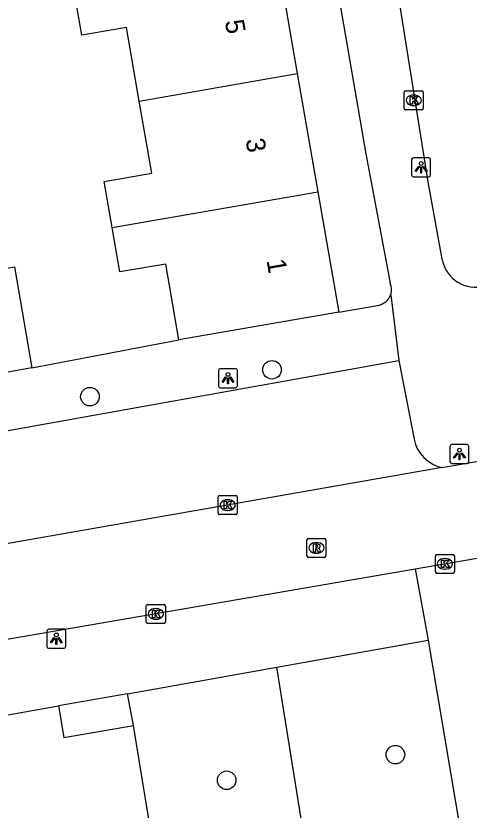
# Model space of a CAD drawing. Extents: x 162880 to 165536, y 384011 to 385179.
# Drawn here: x 164086.19 to 164110.04, y 384563.35 to 384605.16 of the extents above; entities that cross this region are included whole.
import ezdxf

# ---------------------------------------------------------------- set-up
doc = ezdxf.new("R2010")
doc.units = 0
for name, color, linetype in [('IMGEO_Boom', 7, 'Continuous'), ('IMGEO_Groenvoorziening', 7, 'Continuous'), ('IMGEO_Kolk', 7, 'Continuous'), ('IMGEO_Lichtpunt', 7, 'Continuous'), ('IMGEO_Pand', 7, 'Continuous'), ('IMGEO_Pand_nummerreeks', 7, 'Continuous'), ('IMGEO_Rijbaan_lokaal_open', 7, 'Continuous'), ('IMGEO_Rioolput', 7, 'Continuous'), ('IMGEO_Voetpad_open', 7, 'Continuous')]:
    doc.layers.add(name, color=color, linetype=linetype)

msp = doc.modelspace()

# ---------------------------------------------------------------- linework, layer by layer
at = {"layer": 'IMGEO_Boom'}
for centre in [(164099.668, 384586.531), (164090.084, 384585.114), (164106.164, 384566.269), (164097.281, 384564.921)]:
    msp.add_circle(centre, 0.489, dxfattribs=at)
at = {"layer": 'IMGEO_Groenvoorziening'}
for points in [[(164101.966, 384558.191), (164099.92, 384570.869)], [(164093.617, 384560.188), (164092.37, 384567.81)]]:
    msp.add_lwpolyline(points, dxfattribs=at)
at = {"layer": 'IMGEO_Kolk'}
for p, q in [((164106.626, 384600.29), (164106.626, 384601.142)), ((164106.701, 384601.216), (164107.553, 384601.216)), ((164107.114, 384600.996), (164107.139, 384600.996)), ((164107.627, 384601.142), (164107.627, 384600.29)), ((164107.137, 384600.436), (164107.112, 384600.436)), ((164107.553, 384600.216), (164106.701, 384600.216)), ((164096.835, 384578.981), (164096.835, 384579.833)), ((164096.91, 384579.907), (164097.762, 384579.907)), ((164097.323, 384579.687), (164097.348, 384579.687)), ((164097.836, 384579.833), (164097.836, 384578.981)), ((164097.346, 384579.127), (164097.321, 384579.127)), ((164097.762, 384578.907), (164096.91, 384578.907)), ((164108.265, 384575.887), (164108.265, 384576.739)), ((164108.34, 384576.813), (164109.192, 384576.813)), ((164108.753, 384576.593), (164108.778, 384576.593)), ((164109.266, 384576.739), (164109.266, 384575.887)), ((164109.192, 384575.813), (164108.34, 384575.813)), ((164108.776, 384576.033), (164108.751, 384576.033)), ((164093.053, 384573.25), (164093.053, 384574.102)), ((164093.128, 384574.176), (164093.98, 384574.176)), ((164094.054, 384574.102), (164094.054, 384573.25)), ((164093.541, 384573.956), (164093.566, 384573.956)), ((164093.564, 384573.396), (164093.539, 384573.396)), ((164093.98, 384573.176), (164093.128, 384573.176))]:
    msp.add_line(p, q, dxfattribs=at)
for points in [[(164106.626, 384600.29), (164106.626, 384601.142)], [(164106.701, 384601.216), (164107.553, 384601.216)], [(164106.947, 384600.916), (164107.07, 384600.916), (164107.07, 384600.765), (164107.2, 384600.916), (164107.364, 384600.916), (164107.218, 384600.765), (164107.371, 384600.516), (164107.219, 384600.516), (164107.134, 384600.68), (164107.07, 384600.613), (164107.07, 384600.516), (164106.947, 384600.516), (164106.947, 384600.916)], [(164107.627, 384601.142), (164107.627, 384600.29)], [(164107.553, 384600.216), (164106.701, 384600.216)], [(164096.835, 384578.981), (164096.835, 384579.833)], [(164096.91, 384579.907), (164097.762, 384579.907)], [(164097.156, 384579.607), (164097.279, 384579.607), (164097.279, 384579.456), (164097.409, 384579.607), (164097.573, 384579.607), (164097.427, 384579.456), (164097.58, 384579.207), (164097.428, 384579.207), (164097.343, 384579.371), (164097.279, 384579.304), (164097.279, 384579.207), (164097.156, 384579.207), (164097.156, 384579.607)], [(164097.836, 384579.833), (164097.836, 384578.981)], [(164097.762, 384578.907), (164096.91, 384578.907)], [(164108.265, 384575.887), (164108.265, 384576.739)], [(164108.34, 384576.813), (164109.192, 384576.813)], [(164109.266, 384576.739), (164109.266, 384575.887)], [(164108.586, 384576.513), (164108.709, 384576.513), (164108.709, 384576.362), (164108.839, 384576.513), (164109.003, 384576.513), (164108.857, 384576.362), (164109.01, 384576.113), (164108.858, 384576.113), (164108.773, 384576.277), (164108.709, 384576.21), (164108.709, 384576.113), (164108.586, 384576.113), (164108.586, 384576.513)], [(164109.192, 384575.813), (164108.34, 384575.813)], [(164093.053, 384573.25), (164093.053, 384574.102)], [(164093.128, 384574.176), (164093.98, 384574.176)], [(164094.054, 384574.102), (164094.054, 384573.25)], [(164093.374, 384573.876), (164093.497, 384573.876), (164093.497, 384573.725), (164093.627, 384573.876), (164093.791, 384573.876), (164093.645, 384573.725), (164093.798, 384573.476), (164093.646, 384573.476), (164093.561, 384573.64), (164093.497, 384573.573), (164093.497, 384573.476), (164093.374, 384573.476), (164093.374, 384573.876)], [(164093.98, 384573.176), (164093.128, 384573.176)]]:
    msp.add_lwpolyline(points, dxfattribs=at)
for centre, start, end in [((164106.703, 384601.14), 91.552, 178.448), ((164106.703, 384601.14), 91.552, 178.448), ((164107.551, 384601.14), 1.552, 88.448), ((164107.551, 384601.14), 1.552, 88.448), ((164106.703, 384600.292), 181.552, 268.448), ((164106.703, 384600.292), 181.552, 268.448), ((164107.551, 384600.292), 271.552, 358.448), ((164107.551, 384600.292), 271.552, 358.448), ((164096.912, 384579.831), 91.552, 178.448), ((164096.912, 384579.831), 91.552, 178.448), ((164097.76, 384579.831), 1.552, 88.448), ((164097.76, 384579.831), 1.552, 88.448), ((164096.912, 384578.983), 181.552, 268.448), ((164096.912, 384578.983), 181.552, 268.448), ((164097.76, 384578.983), 271.552, 358.448), ((164097.76, 384578.983), 271.552, 358.448), ((164108.342, 384576.737), 91.552, 178.448), ((164108.342, 384576.737), 91.552, 178.448), ((164109.19, 384576.737), 1.552, 88.448), ((164109.19, 384576.737), 1.552, 88.448), ((164108.342, 384575.889), 181.552, 268.448), ((164108.342, 384575.889), 181.552, 268.448), ((164109.19, 384575.889), 271.552, 358.448), ((164109.19, 384575.889), 271.552, 358.448), ((164093.13, 384574.1), 91.552, 178.448), ((164093.13, 384574.1), 91.552, 178.448), ((164093.978, 384574.1), 1.552, 88.448), ((164093.978, 384574.1), 1.552, 88.448), ((164093.13, 384573.252), 181.552, 268.448), ((164093.13, 384573.252), 181.552, 268.448), ((164093.978, 384573.252), 271.552, 358.448), ((164093.978, 384573.252), 271.552, 358.448)]:
    msp.add_arc(centre, 0.0765, start, end, dxfattribs=at)
for centre, major_axis, ratio, start_param, end_param in [((164107.113, 384600.716), (-0.387, 0.002), 0.722429, 4.712389, 7.853982), ((164107.138, 384600.716), (-0.39, 0.002), 0.717154, 1.570796, 4.712389), ((164097.322, 384579.407), (-0.387, 0.002), 0.722429, 4.712389, 7.853982), ((164097.347, 384579.407), (-0.39, 0.002), 0.717154, 1.570796, 4.712389), ((164108.752, 384576.313), (-0.387, 0.002), 0.722429, 4.712389, 7.853982), ((164108.777, 384576.313), (-0.39, 0.002), 0.717154, 1.570796, 4.712389), ((164093.54, 384573.676), (-0.387, 0.002), 0.722429, 4.712389, 7.853982), ((164093.565, 384573.676), (-0.39, 0.002), 0.717154, 1.570796, 4.712389)]:
    msp.add_ellipse(centre, major_axis=major_axis, ratio=ratio, start_param=start_param, end_param=end_param, dxfattribs=at)
at = {"layer": 'IMGEO_Lichtpunt'}
for p, q in [((164107.018, 384597.594), (164107.018, 384596.787)), ((164107.018, 384597.594), (164107.018, 384596.787)), ((164107.92, 384597.689), (164107.112, 384597.689)), ((164107.92, 384597.689), (164107.112, 384597.689)), ((164108.014, 384596.787), (164108.014, 384597.594)), ((164108.014, 384596.787), (164108.014, 384597.594)), ((164107.112, 384596.693), (164107.92, 384596.693)), ((164107.112, 384596.693), (164107.92, 384596.693)), ((164096.851, 384586.488), (164096.851, 384585.681)), ((164096.851, 384586.488), (164096.851, 384585.681)), ((164097.753, 384586.583), (164096.945, 384586.583)), ((164097.753, 384586.583), (164096.945, 384586.583)), ((164097.847, 384585.681), (164097.847, 384586.488)), ((164097.847, 384585.681), (164097.847, 384586.488)), ((164096.945, 384585.587), (164097.753, 384585.587)), ((164096.945, 384585.587), (164097.753, 384585.587)), ((164109.035, 384582.498), (164109.035, 384581.691)), ((164109.035, 384582.498), (164109.035, 384581.691)), ((164109.937, 384582.593), (164109.129, 384582.593)), ((164109.937, 384582.593), (164109.129, 384582.593)), ((164110.031, 384581.691), (164110.031, 384582.498)), ((164110.031, 384581.691), (164110.031, 384582.498)), ((164109.129, 384581.597), (164109.937, 384581.597)), ((164109.129, 384581.597), (164109.937, 384581.597)), ((164088.721, 384572.868), (164087.913, 384572.868)), ((164088.721, 384572.868), (164087.913, 384572.868)), ((164087.819, 384572.773), (164087.819, 384571.966)), ((164087.819, 384572.773), (164087.819, 384571.966)), ((164088.815, 384571.966), (164088.815, 384572.773)), ((164088.815, 384571.966), (164088.815, 384572.773)), ((164087.913, 384571.872), (164088.721, 384571.872)), ((164087.913, 384571.872), (164088.721, 384571.872))]:
    msp.add_line(p, q, dxfattribs=at)
for points in [[(164107.392, 384597.258), (164107.431, 384597.23), (164107.243, 384596.968), (164107.205, 384596.995), (164107.392, 384597.258)], [(164107.494, 384597.21), (164107.541, 384597.21), (164107.541, 384596.888), (164107.494, 384596.888), (164107.494, 384597.21)], [(164107.604, 384597.23), (164107.642, 384597.257), (164107.829, 384596.995), (164107.79, 384596.967), (164107.604, 384597.23)], [(164097.225, 384586.152), (164097.264, 384586.124), (164097.076, 384585.862), (164097.038, 384585.889), (164097.225, 384586.152)], [(164097.327, 384586.104), (164097.374, 384586.104), (164097.374, 384585.782), (164097.327, 384585.782), (164097.327, 384586.104)], [(164097.437, 384586.124), (164097.475, 384586.151), (164097.662, 384585.889), (164097.623, 384585.861), (164097.437, 384586.124)], [(164109.409, 384582.162), (164109.448, 384582.134), (164109.26, 384581.872), (164109.222, 384581.899), (164109.409, 384582.162)], [(164109.511, 384582.114), (164109.558, 384582.114), (164109.558, 384581.792), (164109.511, 384581.792), (164109.511, 384582.114)], [(164109.621, 384582.134), (164109.659, 384582.161), (164109.846, 384581.899), (164109.807, 384581.871), (164109.621, 384582.134)], [(164088.193, 384572.437), (164088.232, 384572.409), (164088.044, 384572.147), (164088.006, 384572.174), (164088.193, 384572.437)], [(164088.405, 384572.409), (164088.443, 384572.436), (164088.63, 384572.174), (164088.591, 384572.146), (164088.405, 384572.409)], [(164088.295, 384572.389), (164088.342, 384572.389), (164088.342, 384572.067), (164088.295, 384572.067), (164088.295, 384572.389)]]:
    msp.add_lwpolyline(points, dxfattribs=at)
for centre in [(164107.517, 384597.392), (164097.35, 384586.286), (164109.534, 384582.296), (164088.318, 384572.571)]:
    msp.add_circle(centre, 0.0994, dxfattribs=at)
for centre, start, end in [((164107.112, 384597.594), 90, 180), ((164107.112, 384597.594), 90, 180), ((164107.92, 384597.594), 0, 90), ((164107.92, 384597.594), 0, 90), ((164107.112, 384596.787), 180, 270), ((164107.112, 384596.787), 180, 270), ((164107.92, 384596.787), 270, 0), ((164107.92, 384596.787), 270, 360), ((164096.945, 384586.488), 90, 180), ((164096.945, 384586.488), 90, 180), ((164097.753, 384586.488), 0, 90), ((164097.753, 384586.488), 0, 90), ((164096.945, 384585.681), 180, 270), ((164096.945, 384585.681), 180, 270), ((164097.753, 384585.681), 270, 0), ((164097.753, 384585.681), 270, 360), ((164109.129, 384582.498), 90, 180), ((164109.129, 384582.498), 90, 180), ((164109.937, 384582.498), 0, 90), ((164109.937, 384582.498), 0, 90), ((164109.129, 384581.691), 180, 270), ((164109.129, 384581.691), 180, 270), ((164109.937, 384581.691), 270, 0), ((164109.937, 384581.691), 270, 360), ((164087.913, 384572.773), 90, 180), ((164087.913, 384572.773), 90, 180), ((164088.721, 384572.773), 0, 90), ((164088.721, 384572.773), 0, 90), ((164087.913, 384571.966), 180, 270), ((164087.913, 384571.966), 180, 270), ((164088.721, 384571.966), 270, 0), ((164088.721, 384571.966), 270, 360)]:
    msp.add_arc(centre, 0.0946, start, end, dxfattribs=at)
at = {"layer": 'IMGEO_Pand'}
for points in [[(164099.915, 384608.338), (164100.996, 384602.121)], [(164092.682, 384600.676), (164092.008, 384604.551), (164089.654, 384604.142), (164089.247, 384606.485)], [(164092.682, 384600.676), (164100.996, 384602.121)], [(164100.996, 384602.121), (164102.077, 384595.903)], [(164091.257, 384594.023), (164090.837, 384596.441), (164093.342, 384596.876), (164092.682, 384600.676)], [(164091.257, 384594.023), (164102.077, 384595.903)], [(164102.077, 384595.903), (164103.179, 384589.563)], [(164094.772, 384588.102), (164094.077, 384592.098), (164091.665, 384591.679), (164091.257, 384594.023)], [(164083.554, 384591.497), (164086.11, 384591.942), (164087.034, 384586.625)], [(164103.179, 384589.563), (164094.772, 384588.102)], [(164087.034, 384586.625), (164084.478, 384586.18)], [(164092.069, 384569.465), (164088.427, 384568.837)], [(164092.37, 384567.81), (164092.069, 384569.465)], [(164088.427, 384568.837), (164088.718, 384567.172), (164092.37, 384567.81)]]:
    msp.add_lwpolyline(points, dxfattribs=at)
at = {"layer": 'IMGEO_Rijbaan_lokaal_open'}
for points in [[(164108.618, 384581.383), (164108.814, 384581.414), (164113.662, 384582.266)], [(164108.618, 384581.383), (164067.44, 384574.171)], [(164107.21, 384576.057), (164111.075, 384576.723)], [(164059.135, 384567.739), (164060.05, 384567.924), (164107.21, 384576.057)]]:
    msp.add_lwpolyline(points, dxfattribs=at)
at = {"layer": 'IMGEO_Rioolput'}
for p, q in [((164101.506, 384576.727), (164101.506, 384577.579)), ((164101.581, 384577.653), (164102.433, 384577.653)), ((164101.994, 384577.433), (164102.019, 384577.433)), ((164102.507, 384577.579), (164102.507, 384576.727)), ((164102.433, 384576.653), (164101.581, 384576.653)), ((164102.017, 384576.873), (164101.992, 384576.873))]:
    msp.add_line(p, q, dxfattribs=at)
for points in [[(164101.506, 384576.727), (164101.506, 384577.579)], [(164101.581, 384577.653), (164102.433, 384577.653)], [(164102.507, 384577.579), (164102.507, 384576.727)], [(164102.095, 384577.351), (164101.843, 384577.353), (164101.843, 384576.953)], [(164101.843, 384576.953), (164101.967, 384576.953), (164101.967, 384577.115), (164101.978, 384577.115)], [(164102.021, 384577.272), (164101.967, 384577.272), (164101.967, 384577.191)], [(164101.967, 384577.191), (164102.019, 384577.191)], [(164102.025, 384577.086), (164102.096, 384576.953), (164102.236, 384576.953), (164102.171, 384577.079)], [(164102.433, 384576.653), (164101.581, 384576.653)]]:
    msp.add_lwpolyline(points, dxfattribs=at)
for centre, radius, start, end in [((164101.583, 384577.577), 0.0765, 91.552, 178.448), ((164101.583, 384577.577), 0.0765, 91.552, 178.448), ((164102.431, 384577.577), 0.0765, 1.552, 88.448), ((164102.431, 384577.577), 0.0765, 1.552, 88.448), ((164101.977, 384577.062), 0.0533, 26.0293, 88.6989), ((164102.003, 384577.38), 0.19, 274.7715, 282.9687), ((164102.027, 384577.176), 0.0964, 77.0061, 93.1865), ((164102.041, 384577.233), 0.0378, 276.6634, 79.6772), ((164102.094, 384577.241), 0.109, 350.3612, 89.416), ((164102.092, 384577.241), 0.112, 277.5842, 350.9817), ((164102.076, 384577.026), 0.108, 29.5134, 73.7905), ((164101.583, 384576.729), 0.0765, 181.552, 268.448), ((164101.583, 384576.729), 0.0765, 181.552, 268.448), ((164102.431, 384576.729), 0.0765, 271.552, 358.448), ((164102.431, 384576.729), 0.0765, 271.552, 358.448)]:
    msp.add_arc(centre, radius, start, end, dxfattribs=at)
for centre, major_axis, ratio, start_param, end_param in [((164101.993, 384577.153), (-0.387, 0.002), 0.722429, 4.712389, 7.853982), ((164102.018, 384577.153), (-0.39, 0.002), 0.717154, 1.570796, 4.712389)]:
    msp.add_ellipse(centre, major_axis=major_axis, ratio=ratio, start_param=start_param, end_param=end_param, dxfattribs=at)
at = {"layer": 'IMGEO_Voetpad_open'}
for points in [[(164095.916, 384648.213), (164104.615, 384597.894), (164105.896, 384591.09)], [(164108.65, 384592.258), (164107.896, 384596.421), (164105.951, 384608.555)], [(164105.915, 384590.482), (164106.336, 384587.019)], [(164103.179, 384589.563), (164105.31, 384589.939)], [(164087.034, 384586.625), (164094.772, 384588.102)], [(164068.789, 384576.513), (164068.127, 384580.176), (164106.336, 384587.019)], [(164106.336, 384587.019), (164107.143, 384582.875)], [(164107.21, 384576.057), (164107.885, 384572.293)], [(164099.92, 384570.869), (164107.885, 384572.293)], [(164107.885, 384572.293), (164109.554, 384562.412), (164109.804, 384560.898), (164110.017, 384559.608)], [(164092.069, 384569.465), (164099.92, 384570.869)], [(164084.864, 384568.215), (164088.427, 384568.837)]]:
    msp.add_lwpolyline(points, dxfattribs=at)
for centre, radius, start, end in [((164110.354, 384592.626), 1.744, 192.1897, 285.2538), ((164105.116, 384590.761), 0.846, 340.73, 22.8498), ((164105.123, 384590.756), 0.838, 282.885, 340.9322), ((164109.038, 384583.274), 1.937, 191.8801, 257.4633)]:
    msp.add_arc(centre, radius, start, end, dxfattribs=at)

# ---------------------------------------------------------------- texts
at = {"layer": 'IMGEO_Pand_nummerreeks'}
for s, p in [('5', (164097.186, 384604.885)), ('3', (164098.272, 384598.64)), ('1', (164099.377, 384592.283))]:
    msp.add_text(s, height=1, rotation=279.8614, dxfattribs=at).set_placement(p)

doc.saveas('drawing.dxf')
